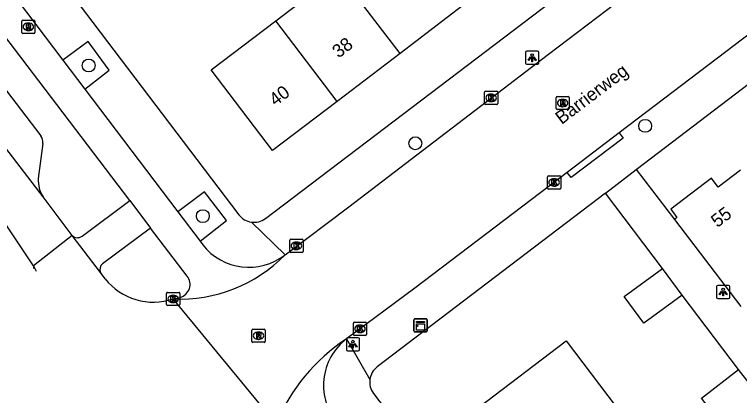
# Model space of a CAD drawing. Extents: x 160037 to 160839, y 385326 to 386441.
# Drawn here: x 160312.3 to 160367.3, y 385709.6 to 385738.5 of the extents above; entities that cross this region are included whole.
import ezdxf

# ---------------------------------------------------------------- set-up
doc = ezdxf.new("R2010")
doc.units = 0
for name, color, linetype in [('IMGEO_Boom', 7, 'Continuous'), ('IMGEO_Fietspad_gesloten', 7, 'Continuous'), ('IMGEO_Kast', 7, 'Continuous'), ('IMGEO_Kolk', 7, 'Continuous'), ('IMGEO_Lichtpunt', 7, 'Continuous'), ('IMGEO_Openbare_ruimte_label', 7, 'Continuous'), ('IMGEO_Pand', 7, 'Continuous'), ('IMGEO_Pand_nummerreeks', 7, 'Continuous'), ('IMGEO_Parkeervlak_open', 7, 'Continuous'), ('IMGEO_Rijbaan_lokaal_gesloten', 7, 'Continuous'), ('IMGEO_Rioolput', 7, 'Continuous'), ('IMGEO_Voetpad_open', 7, 'Continuous')]:
    doc.layers.add(name, color=color, linetype=linetype)

msp = doc.modelspace()

# ---------------------------------------------------------------- linework, layer by layer
at = {"layer": 'IMGEO_Boom'}
for centre in [(160317.909, 385734.641), (160360.18, 385730.06), (160342.716, 385728.743), (160326.578, 385723.214)]:
    msp.add_circle(centre, 0.489, dxfattribs=at)
at = {"layer": 'IMGEO_Fietspad_gesloten'}
for points in [[(160309.056, 385744.115), (160315.956, 385735.036)], [(160321.032, 385724.394), (160311.402, 385737.072)], [(160315.956, 385735.036), (160317.624, 385732.842)], [(160317.624, 385732.842), (160324.686, 385723.538)], [(160321.032, 385724.394), (160322.614, 385722.312)], [(160324.686, 385723.538), (160326.37, 385721.303)], [(160325.398, 385718.667), (160322.614, 385722.312)], [(160326.37, 385721.303), (160326.57, 385721.038)], [(160324.325, 385716.93), (160324.856, 385717.046)]]:
    msp.add_lwpolyline(points, dxfattribs=at)
for centre, radius, start, end in [((160330.082, 385723.817), 4.479, 218.3493, 307.7796), ((160324.583, 385718.038), 1.029, 285.3946, 37.6295), ((160340.199, 385710.373), 4.452, 127.5854, 220.93)]:
    msp.add_arc(centre, radius, start, end, dxfattribs=at)
at = {"layer": 'IMGEO_Kast'}
for p, q in [((160342.616, 385714.501), (160342.616, 385715.342)), ((160342.616, 385715.342), (160342.616, 385714.501)), ((160342.691, 385715.426), (160343.532, 385715.426)), ((160343.532, 385715.426), (160342.691, 385715.426)), ((160343.616, 385715.351), (160343.616, 385714.51)), ((160343.616, 385714.51), (160343.616, 385715.351)), ((160343.541, 385714.426), (160342.7, 385714.426)), ((160342.7, 385714.426), (160343.541, 385714.426))]:
    msp.add_line(p, q, dxfattribs=at)
for points in [[(160342.811, 385715.216), (160343.411, 385715.216), (160343.411, 385715.131), (160342.811, 385715.131), (160342.811, 385715.216)], [(160342.811, 385715.041), (160343.411, 385715.041), (160343.411, 385714.552), (160342.811, 385714.552), (160342.811, 385715.041)]]:
    msp.add_lwpolyline(points, dxfattribs=at)
msp.add_circle((160342.895, 385714.89), 0.0377, dxfattribs=at)
for centre, start, end in [((160342.694, 385715.348), 92.4484, 184.2845), ((160342.694, 385715.348), 92.4484, 184.2845), ((160343.538, 385715.348), 2.4484, 94.2845), ((160343.538, 385715.348), 2.4484, 94.2845), ((160342.694, 385714.504), 182.4484, 274.2845), ((160342.694, 385714.504), 182.4484, 274.2845), ((160343.538, 385714.504), 272.4484, 4.2845), ((160343.538, 385714.504), 272.4484, 4.2845)]:
    msp.add_arc(centre, 0.0779, start, end, dxfattribs=at)
at = {"layer": 'IMGEO_Kolk'}
for p, q in [((160347.976, 385731.76), (160347.976, 385732.612)), ((160348.051, 385732.686), (160348.903, 385732.686)), ((160348.464, 385732.466), (160348.489, 385732.466)), ((160348.977, 385732.612), (160348.977, 385731.76)), ((160348.487, 385731.906), (160348.462, 385731.906)), ((160348.903, 385731.686), (160348.051, 385731.686)), ((160352.834, 385726.269), (160353.686, 385726.269)), ((160352.759, 385725.343), (160352.759, 385726.195)), ((160353.247, 385726.049), (160353.272, 385726.049)), ((160353.76, 385726.195), (160353.76, 385725.343)), ((160353.686, 385725.269), (160352.834, 385725.269)), ((160353.27, 385725.489), (160353.245, 385725.489)), ((160333.189, 385720.537), (160333.189, 385721.389)), ((160333.264, 385721.463), (160334.116, 385721.463)), ((160334.19, 385721.389), (160334.19, 385720.537)), ((160333.677, 385721.243), (160333.702, 385721.243)), ((160334.116, 385720.463), (160333.264, 385720.463)), ((160333.7, 385720.683), (160333.675, 385720.683)), ((160323.899, 385717.43), (160324.751, 385717.43)), ((160323.824, 385716.504), (160323.824, 385717.356)), ((160324.312, 385717.21), (160324.337, 385717.21)), ((160324.825, 385717.356), (160324.825, 385716.504)), ((160324.751, 385716.43), (160323.899, 385716.43)), ((160324.335, 385716.65), (160324.31, 385716.65)), ((160338.014, 385714.239), (160338.014, 385715.091)), ((160338.089, 385715.165), (160338.941, 385715.165)), ((160338.502, 385714.945), (160338.527, 385714.945)), ((160339.015, 385715.091), (160339.015, 385714.239)), ((160338.941, 385714.165), (160338.089, 385714.165)), ((160338.525, 385714.385), (160338.5, 385714.385))]:
    msp.add_line(p, q, dxfattribs=at)
for points in [[(160347.976, 385731.76), (160347.976, 385732.612)], [(160348.051, 385732.686), (160348.903, 385732.686)], [(160348.297, 385732.386), (160348.42, 385732.386), (160348.42, 385732.235), (160348.55, 385732.386), (160348.714, 385732.386), (160348.568, 385732.235), (160348.721, 385731.986), (160348.569, 385731.986), (160348.484, 385732.15), (160348.42, 385732.083), (160348.42, 385731.986), (160348.297, 385731.986), (160348.297, 385732.386)], [(160348.977, 385732.612), (160348.977, 385731.76)], [(160348.903, 385731.686), (160348.051, 385731.686)], [(160352.834, 385726.269), (160353.686, 385726.269)], [(160352.759, 385725.343), (160352.759, 385726.195)], [(160353.08, 385725.969), (160353.203, 385725.969), (160353.203, 385725.818), (160353.333, 385725.969), (160353.497, 385725.969), (160353.351, 385725.818), (160353.504, 385725.569), (160353.352, 385725.569), (160353.267, 385725.733), (160353.203, 385725.666), (160353.203, 385725.569), (160353.08, 385725.569), (160353.08, 385725.969)], [(160353.76, 385726.195), (160353.76, 385725.343)], [(160353.686, 385725.269), (160352.834, 385725.269)], [(160333.189, 385720.537), (160333.189, 385721.389)], [(160333.264, 385721.463), (160334.116, 385721.463)], [(160334.19, 385721.389), (160334.19, 385720.537)], [(160333.51, 385721.163), (160333.633, 385721.163), (160333.633, 385721.012), (160333.763, 385721.163), (160333.927, 385721.163), (160333.781, 385721.012), (160333.934, 385720.763), (160333.782, 385720.763), (160333.697, 385720.927), (160333.633, 385720.86), (160333.633, 385720.763), (160333.51, 385720.763), (160333.51, 385721.163)], [(160334.116, 385720.463), (160333.264, 385720.463)], [(160323.899, 385717.43), (160324.751, 385717.43)], [(160323.824, 385716.504), (160323.824, 385717.356)], [(160324.145, 385717.13), (160324.268, 385717.13), (160324.268, 385716.979), (160324.398, 385717.13), (160324.562, 385717.13), (160324.416, 385716.979), (160324.569, 385716.73), (160324.417, 385716.73), (160324.332, 385716.894), (160324.268, 385716.827), (160324.268, 385716.73), (160324.145, 385716.73), (160324.145, 385717.13)], [(160324.825, 385717.356), (160324.825, 385716.504)], [(160324.751, 385716.43), (160323.899, 385716.43)], [(160338.014, 385714.239), (160338.014, 385715.091)], [(160338.089, 385715.165), (160338.941, 385715.165)], [(160338.335, 385714.865), (160338.458, 385714.865), (160338.458, 385714.714), (160338.588, 385714.865), (160338.752, 385714.865), (160338.606, 385714.714), (160338.759, 385714.465), (160338.607, 385714.465), (160338.522, 385714.629), (160338.458, 385714.562), (160338.458, 385714.465), (160338.335, 385714.465), (160338.335, 385714.865)], [(160339.015, 385715.091), (160339.015, 385714.239)], [(160338.941, 385714.165), (160338.089, 385714.165)]]:
    msp.add_lwpolyline(points, dxfattribs=at)
for centre, start, end in [((160348.053, 385732.61), 91.552, 178.448), ((160348.053, 385732.61), 91.552, 178.448), ((160348.901, 385732.61), 1.552, 88.448), ((160348.901, 385732.61), 1.552, 88.448), ((160348.053, 385731.762), 181.552, 268.448), ((160348.053, 385731.762), 181.552, 268.448), ((160348.901, 385731.762), 271.552, 358.448), ((160348.901, 385731.762), 271.552, 358.448), ((160352.836, 385726.193), 91.552, 178.448), ((160352.836, 385726.193), 91.552, 178.448), ((160353.684, 385726.193), 1.552, 88.448), ((160353.684, 385726.193), 1.552, 88.448), ((160352.836, 385725.345), 181.552, 268.448), ((160352.836, 385725.345), 181.552, 268.448), ((160353.684, 385725.345), 271.552, 358.448), ((160353.684, 385725.345), 271.552, 358.448), ((160333.266, 385721.387), 91.552, 178.448), ((160333.266, 385721.387), 91.552, 178.448), ((160334.114, 385721.387), 1.552, 88.448), ((160334.114, 385721.387), 1.552, 88.448), ((160333.266, 385720.539), 181.552, 268.448), ((160333.266, 385720.539), 181.552, 268.448), ((160334.114, 385720.539), 271.552, 358.448), ((160334.114, 385720.539), 271.552, 358.448), ((160323.901, 385717.354), 91.552, 178.448), ((160323.901, 385717.354), 91.552, 178.448), ((160324.749, 385717.354), 1.552, 88.448), ((160324.749, 385717.354), 1.552, 88.448), ((160323.901, 385716.506), 181.552, 268.448), ((160323.901, 385716.506), 181.552, 268.448), ((160324.749, 385716.506), 271.552, 358.448), ((160324.749, 385716.506), 271.552, 358.448), ((160338.091, 385715.089), 91.552, 178.448), ((160338.091, 385715.089), 91.552, 178.448), ((160338.939, 385715.089), 1.552, 88.448), ((160338.939, 385715.089), 1.552, 88.448), ((160338.091, 385714.241), 181.552, 268.448), ((160338.091, 385714.241), 181.552, 268.448), ((160338.939, 385714.241), 271.552, 358.448), ((160338.939, 385714.241), 271.552, 358.448)]:
    msp.add_arc(centre, 0.0765, start, end, dxfattribs=at)
for centre, major_axis, ratio, start_param, end_param in [((160348.463, 385732.186), (-0.387, 0.002), 0.722429, 4.712389, 7.853982), ((160348.488, 385732.186), (-0.39, 0.002), 0.717154, 1.570796, 4.712389), ((160353.246, 385725.769), (-0.387, 0.002), 0.722429, 4.712389, 7.853982), ((160353.271, 385725.769), (-0.39, 0.002), 0.717154, 1.570796, 4.712389), ((160333.676, 385720.963), (-0.387, 0.002), 0.722429, 4.712389, 7.853982), ((160333.701, 385720.963), (-0.39, 0.002), 0.717154, 1.570796, 4.712389), ((160324.311, 385716.93), (-0.387, 0.002), 0.722429, 4.712389, 7.853982), ((160324.336, 385716.93), (-0.39, 0.002), 0.717154, 1.570796, 4.712389), ((160338.501, 385714.665), (-0.387, 0.002), 0.722429, 4.712389, 7.853982), ((160338.526, 385714.665), (-0.39, 0.002), 0.717154, 1.570796, 4.712389)]:
    msp.add_ellipse(centre, major_axis=major_axis, ratio=ratio, start_param=start_param, end_param=end_param, dxfattribs=at)
at = {"layer": 'IMGEO_Lichtpunt'}
for p, q in [((160351.095, 385735.634), (160351.095, 385734.827)), ((160351.095, 385735.634), (160351.095, 385734.827)), ((160351.997, 385735.729), (160351.189, 385735.729)), ((160351.997, 385735.729), (160351.189, 385735.729)), ((160352.091, 385734.827), (160352.091, 385735.634)), ((160352.091, 385734.827), (160352.091, 385735.634)), ((160351.189, 385734.733), (160351.997, 385734.733)), ((160351.189, 385734.733), (160351.997, 385734.733)), ((160365.603, 385717.862), (160365.603, 385717.055)), ((160365.603, 385717.862), (160365.603, 385717.055)), ((160366.505, 385717.957), (160365.697, 385717.957)), ((160366.505, 385717.957), (160365.697, 385717.957)), ((160366.599, 385717.055), (160366.599, 385717.862)), ((160366.599, 385717.055), (160366.599, 385717.862)), ((160365.697, 385716.961), (160366.505, 385716.961)), ((160365.697, 385716.961), (160366.505, 385716.961)), ((160337.485, 385713.895), (160337.485, 385713.088)), ((160337.485, 385713.895), (160337.485, 385713.088)), ((160338.387, 385713.99), (160337.579, 385713.99)), ((160338.387, 385713.99), (160337.579, 385713.99)), ((160338.481, 385713.088), (160338.481, 385713.895)), ((160338.481, 385713.088), (160338.481, 385713.895)), ((160337.579, 385712.994), (160338.387, 385712.994)), ((160337.579, 385712.994), (160338.387, 385712.994))]:
    msp.add_line(p, q, dxfattribs=at)
for points in [[(160351.469, 385735.298), (160351.508, 385735.27), (160351.32, 385735.008), (160351.282, 385735.035), (160351.469, 385735.298)], [(160351.571, 385735.25), (160351.618, 385735.25), (160351.618, 385734.928), (160351.571, 385734.928), (160351.571, 385735.25)], [(160351.681, 385735.27), (160351.719, 385735.297), (160351.906, 385735.035), (160351.867, 385735.007), (160351.681, 385735.27)], [(160365.977, 385717.526), (160366.016, 385717.498), (160365.828, 385717.236), (160365.79, 385717.263), (160365.977, 385717.526)], [(160366.079, 385717.478), (160366.126, 385717.478), (160366.126, 385717.156), (160366.079, 385717.156), (160366.079, 385717.478)], [(160366.189, 385717.498), (160366.227, 385717.525), (160366.414, 385717.263), (160366.375, 385717.235), (160366.189, 385717.498)], [(160337.859, 385713.559), (160337.898, 385713.531), (160337.71, 385713.269), (160337.672, 385713.296), (160337.859, 385713.559)], [(160337.961, 385713.511), (160338.008, 385713.511), (160338.008, 385713.189), (160337.961, 385713.189), (160337.961, 385713.511)], [(160338.071, 385713.531), (160338.109, 385713.558), (160338.296, 385713.296), (160338.257, 385713.268), (160338.071, 385713.531)]]:
    msp.add_lwpolyline(points, dxfattribs=at)
for centre in [(160351.594, 385735.432), (160366.102, 385717.66), (160337.984, 385713.693)]:
    msp.add_circle(centre, 0.0994, dxfattribs=at)
for centre, start, end in [((160351.189, 385735.634), 90, 180), ((160351.189, 385735.634), 90, 180), ((160351.997, 385735.634), 0, 90), ((160351.997, 385735.634), 0, 90), ((160351.189, 385734.827), 180, 270), ((160351.189, 385734.827), 180, 270), ((160351.997, 385734.827), 270, 0), ((160351.997, 385734.827), 270, 360), ((160365.697, 385717.862), 90, 180), ((160365.697, 385717.862), 90, 180), ((160366.505, 385717.862), 0, 90), ((160366.505, 385717.862), 0, 90), ((160365.697, 385717.055), 180, 270), ((160365.697, 385717.055), 180, 270), ((160366.505, 385717.055), 270, 0), ((160366.505, 385717.055), 270, 360), ((160337.579, 385713.895), 90, 180), ((160337.579, 385713.895), 90, 180), ((160338.387, 385713.895), 0, 90), ((160338.387, 385713.895), 0, 90), ((160337.579, 385713.088), 180, 270), ((160337.579, 385713.088), 180, 270), ((160338.387, 385713.088), 270, 0), ((160338.387, 385713.088), 270, 360)]:
    msp.add_arc(centre, 0.0946, start, end, dxfattribs=at)
at = {"layer": 'IMGEO_Pand'}
for points in [[(160332.124, 385738.036), (160336.897, 385741.672)], [(160341.559, 385735.552), (160336.897, 385741.672)], [(160346.333, 385739.189), (160341.559, 385735.552)], [(160336.787, 385731.916), (160331.884, 385728.181), (160327.221, 385734.301), (160332.124, 385738.036)], [(160336.787, 385731.916), (160332.124, 385738.036)], [(160341.559, 385735.552), (160336.787, 385731.916)], [(160367.415, 385726.709), (160365.714, 385725.413), (160365.205, 385726.082), (160362.12, 385723.731), (160362.589, 385723.115), (160362.399, 385722.97)], [(160362.399, 385722.97), (160367.444, 385716.348)], [(160362.979, 385717.228), (160360.065, 385715.096), (160358.587, 385717.116), (160361.501, 385719.248)], [(160362.979, 385717.228), (160361.501, 385719.248)], [(160351.464, 385703.792), (160350.178, 385705.485), (160349.477, 385704.952), (160347.147, 385708.019), (160347.715, 385708.451), (160347.527, 385708.699), (160354.18, 385713.753), (160357.985, 385708.752)], [(160366.04, 385707.341), (160364.445, 385709.412), (160367.269, 385711.588)], [(160368.878, 385709.5), (160367.269, 385711.588)]]:
    msp.add_lwpolyline(points, dxfattribs=at)
at = {"layer": 'IMGEO_Parkeervlak_open'}
for points in [[(160309.449, 385735.606), (160314.276, 385729.312)], [(160314.43, 385728.729), (160314.079, 385726.057)]]:
    msp.add_lwpolyline(points, dxfattribs=at)
for centre, radius, start, end in [((160313.674, 385728.841), 0.764, 351.5675, 38.026), ((160316.587, 385725.982), 2.509, 178.2972, 211.2963)]:
    msp.add_arc(centre, radius, start, end, dxfattribs=at)
at = {"layer": 'IMGEO_Rijbaan_lokaal_gesloten'}
for points in [[(160430.014, 385784.168), (160420.803, 385777.146), (160400.437, 385761.634), (160385.133, 385750), (160358.201, 385729.526)], [(160332.826, 385720.277), (160337.658, 385723.913), (160352.828, 385735.505), (160371.922, 385750), (160380.496, 385756.509), (160399.366, 385770.932), (160403.685, 385774.26)], [(160314.443, 385724.679), (160294.952, 385750.073)], [(160313.726, 385719.442), (160309.274, 385726.08), (160293.298, 385746.808)], [(160358.201, 385729.526), (160354.26, 385726.531)], [(160354.26, 385726.531), (160342.671, 385717.746), (160337.484, 385713.901)], [(160316.668, 385721.745), (160314.443, 385724.679)], [(160316.668, 385721.745), (160313.726, 385719.442)], [(160318.801, 385718.94), (160316.668, 385721.745)], [(160313.726, 385719.442), (160313.913, 385719.037)], [(160319.161, 385718.463), (160318.801, 385718.94)], [(160332.152, 385707.449), (160324.325, 385716.93)]]:
    msp.add_lwpolyline(points, dxfattribs=at)
for centre, radius, start, end in [((160324.817, 385728.151), 11.232, 267.4917, 315.4892), ((160322.832, 385721.365), 4.679, 218.3252, 288.6064), ((160345.365, 385701.959), 14.308, 123.4224, 157.4363)]:
    msp.add_arc(centre, radius, start, end, dxfattribs=at)
at = {"layer": 'IMGEO_Rioolput'}
for p, q in [((160312.83, 385737.149), (160312.83, 385738.001)), ((160312.905, 385738.075), (160313.757, 385738.075)), ((160313.318, 385737.855), (160313.343, 385737.855)), ((160313.831, 385738.001), (160313.831, 385737.149)), ((160313.341, 385737.295), (160313.316, 385737.295)), ((160313.757, 385737.075), (160312.905, 385737.075)), ((160353.486, 385732.294), (160354.338, 385732.294)), ((160353.411, 385731.368), (160353.411, 385732.22)), ((160353.899, 385732.074), (160353.924, 385732.074)), ((160354.412, 385732.22), (160354.412, 385731.368)), ((160354.338, 385731.294), (160353.486, 385731.294)), ((160353.922, 385731.514), (160353.897, 385731.514)), ((160330.31, 385713.713), (160330.31, 385714.565)), ((160330.385, 385714.639), (160331.237, 385714.639)), ((160330.798, 385714.419), (160330.823, 385714.419)), ((160331.311, 385714.565), (160331.311, 385713.713)), ((160331.237, 385713.639), (160330.385, 385713.639)), ((160330.821, 385713.859), (160330.796, 385713.859))]:
    msp.add_line(p, q, dxfattribs=at)
for points in [[(160312.83, 385737.149), (160312.83, 385738.001)], [(160312.905, 385738.075), (160313.757, 385738.075)], [(160313.831, 385738.001), (160313.831, 385737.149)], [(160313.419, 385737.773), (160313.167, 385737.775), (160313.167, 385737.375)], [(160313.167, 385737.375), (160313.291, 385737.375), (160313.291, 385737.537), (160313.302, 385737.537)], [(160313.345, 385737.694), (160313.291, 385737.694), (160313.291, 385737.613)], [(160313.291, 385737.613), (160313.343, 385737.613)], [(160313.349, 385737.508), (160313.42, 385737.375), (160313.56, 385737.375), (160313.495, 385737.501)], [(160313.757, 385737.075), (160312.905, 385737.075)], [(160353.486, 385732.294), (160354.338, 385732.294)], [(160353.411, 385731.368), (160353.411, 385732.22)], [(160354, 385731.992), (160353.748, 385731.994), (160353.748, 385731.594)], [(160353.748, 385731.594), (160353.872, 385731.594), (160353.872, 385731.756), (160353.883, 385731.756)], [(160353.926, 385731.913), (160353.872, 385731.913), (160353.872, 385731.832)], [(160353.872, 385731.832), (160353.924, 385731.832)], [(160354.412, 385732.22), (160354.412, 385731.368)], [(160354.338, 385731.294), (160353.486, 385731.294)], [(160353.93, 385731.727), (160354.001, 385731.594), (160354.141, 385731.594), (160354.076, 385731.72)], [(160330.31, 385713.713), (160330.31, 385714.565)], [(160330.385, 385714.639), (160331.237, 385714.639)], [(160330.899, 385714.337), (160330.647, 385714.339), (160330.647, 385713.939)], [(160330.825, 385714.258), (160330.771, 385714.258), (160330.771, 385714.177)], [(160330.771, 385714.177), (160330.823, 385714.177)], [(160331.311, 385714.565), (160331.311, 385713.713)], [(160331.237, 385713.639), (160330.385, 385713.639)], [(160330.647, 385713.939), (160330.771, 385713.939), (160330.771, 385714.101), (160330.782, 385714.101)], [(160330.829, 385714.072), (160330.9, 385713.939), (160331.04, 385713.939), (160330.975, 385714.065)]]:
    msp.add_lwpolyline(points, dxfattribs=at)
for centre, radius, start, end in [((160312.907, 385737.999), 0.0765, 91.552, 178.448), ((160312.907, 385737.999), 0.0765, 91.552, 178.448), ((160313.755, 385737.999), 0.0765, 1.552, 88.448), ((160313.755, 385737.999), 0.0765, 1.552, 88.448), ((160313.301, 385737.484), 0.0533, 26.0293, 88.6989), ((160313.327, 385737.802), 0.19, 274.7715, 282.9687), ((160313.351, 385737.598), 0.0964, 77.0061, 93.1865), ((160313.365, 385737.655), 0.0378, 276.6634, 79.6772), ((160313.418, 385737.663), 0.109, 350.3612, 89.416), ((160313.416, 385737.663), 0.112, 277.5842, 350.9817), ((160313.4, 385737.448), 0.108, 29.5134, 73.7905), ((160312.907, 385737.151), 0.0765, 181.552, 268.448), ((160312.907, 385737.151), 0.0765, 181.552, 268.448), ((160313.755, 385737.151), 0.0765, 271.552, 358.448), ((160313.755, 385737.151), 0.0765, 271.552, 358.448), ((160353.488, 385732.218), 0.0765, 91.552, 178.448), ((160353.488, 385732.218), 0.0765, 91.552, 178.448), ((160354.336, 385732.218), 0.0765, 1.552, 88.448), ((160354.336, 385732.218), 0.0765, 1.552, 88.448), ((160353.882, 385731.703), 0.0533, 26.0293, 88.6989), ((160353.908, 385732.021), 0.19, 274.7715, 282.9687), ((160353.932, 385731.817), 0.0964, 77.0061, 93.1865), ((160353.946, 385731.874), 0.0378, 276.6634, 79.6772), ((160353.999, 385731.882), 0.109, 350.3612, 89.416), ((160353.997, 385731.882), 0.112, 277.5842, 350.9817), ((160353.981, 385731.667), 0.108, 29.5134, 73.7905), ((160353.488, 385731.37), 0.0765, 181.552, 268.448), ((160353.488, 385731.37), 0.0765, 181.552, 268.448), ((160354.336, 385731.37), 0.0765, 271.552, 358.448), ((160354.336, 385731.37), 0.0765, 271.552, 358.448), ((160330.387, 385714.563), 0.0765, 91.552, 178.448), ((160330.387, 385714.563), 0.0765, 91.552, 178.448), ((160330.807, 385714.366), 0.19, 274.7715, 282.9687), ((160330.831, 385714.162), 0.0964, 77.0061, 93.1865), ((160330.845, 385714.219), 0.0378, 276.6634, 79.6772), ((160330.898, 385714.227), 0.109, 350.3612, 89.416), ((160330.896, 385714.227), 0.112, 277.5842, 350.9817), ((160331.235, 385714.563), 0.0765, 1.552, 88.448), ((160331.235, 385714.563), 0.0765, 1.552, 88.448), ((160330.387, 385713.715), 0.0765, 181.552, 268.448), ((160330.387, 385713.715), 0.0765, 181.552, 268.448), ((160330.781, 385714.048), 0.0533, 26.0293, 88.6989), ((160330.88, 385714.012), 0.108, 29.5134, 73.7905), ((160331.235, 385713.715), 0.0765, 271.552, 358.448), ((160331.235, 385713.715), 0.0765, 271.552, 358.448)]:
    msp.add_arc(centre, radius, start, end, dxfattribs=at)
for centre, major_axis, ratio, start_param, end_param in [((160313.317, 385737.575), (-0.387, 0.002), 0.722429, 4.712389, 7.853982), ((160313.342, 385737.575), (-0.39, 0.002), 0.717154, 1.570796, 4.712389), ((160353.898, 385731.794), (-0.387, 0.002), 0.722429, 4.712389, 7.853982), ((160353.923, 385731.794), (-0.39, 0.002), 0.717154, 1.570796, 4.712389), ((160330.797, 385714.139), (-0.387, 0.002), 0.722429, 4.712389, 7.853982), ((160330.822, 385714.139), (-0.39, 0.002), 0.717154, 1.570796, 4.712389)]:
    msp.add_ellipse(centre, major_axis=major_axis, ratio=ratio, start_param=start_param, end_param=end_param, dxfattribs=at)
at = {"layer": 'IMGEO_Voetpad_open'}
for points in [[(160359.486, 385726.76), (160389.993, 385750), (160433.573, 385783.199)], [(160331.329, 385723.034), (160366.865, 385750), (160401.383, 385776.193)], [(160316.149, 385740.661), (160329.317, 385723.313)], [(160317.624, 385732.842), (160319.469, 385734.289), (160317.867, 385736.453), (160315.956, 385735.036)], [(160358.201, 385729.526), (160358.503, 385729.128), (160354.562, 385726.133), (160354.26, 385726.531)], [(160357.171, 385724.957), (160359.486, 385726.76)], [(160359.486, 385726.76), (160362.399, 385722.97)], [(160326.37, 385721.303), (160328.374, 385722.871), (160326.72, 385725.054), (160324.686, 385723.538)], [(160357.171, 385724.957), (160339.818, 385711.772)], [(160361.501, 385719.248), (160357.171, 385724.957)], [(160317.404, 385721.692), (160321.032, 385724.394)], [(160332.826, 385720.277), (160330.265, 385722.757)], [(160322.614, 385722.312), (160318.972, 385719.596)], [(160367.269, 385711.588), (160362.979, 385717.228)], [(160337.484, 385713.901), (160339.266, 385710.826)], [(160339.544, 385709.767), (160401.163, 385628.731)]]:
    msp.add_lwpolyline(points, dxfattribs=at)
for centre, radius, start, end in [((160330.465, 385724.184), 1.441, 217.1879, 262.029), ((160330.462, 385724.182), 1.439, 262.132, 307.0528), ((160317.066, 385722.134), 0.557, 224.361, 307.4013), ((160313.178, 385719.261), 0.577, 358.6232, 18.2946), ((160319.299, 385719.161), 0.545, 126.8914, 203.8881), ((160340.684, 385710.633), 1.431, 127.2407, 172.2313), ((160340.688, 385710.633), 1.435, 172.2797, 217.1382)]:
    msp.add_arc(centre, radius, start, end, dxfattribs=at)

# ---------------------------------------------------------------- texts
at = {"layer": 'IMGEO_Openbare_ruimte_label'}
msp.add_text('Barrierweg', height=1, rotation=37.202, dxfattribs=at).set_placement((160353.835, 385730.127))
at = {"layer": 'IMGEO_Pand_nummerreeks'}
for s, rotation, p in [('38', 37.3012, (160336.89, 385735.162)), ('40', 37.3012, (160332.098, 385731.512)), ('55', 37.2948, (160365.659, 385722.303))]:
    msp.add_text(s, height=1, rotation=rotation, dxfattribs=at).set_placement(p)

doc.saveas('drawing.dxf')
